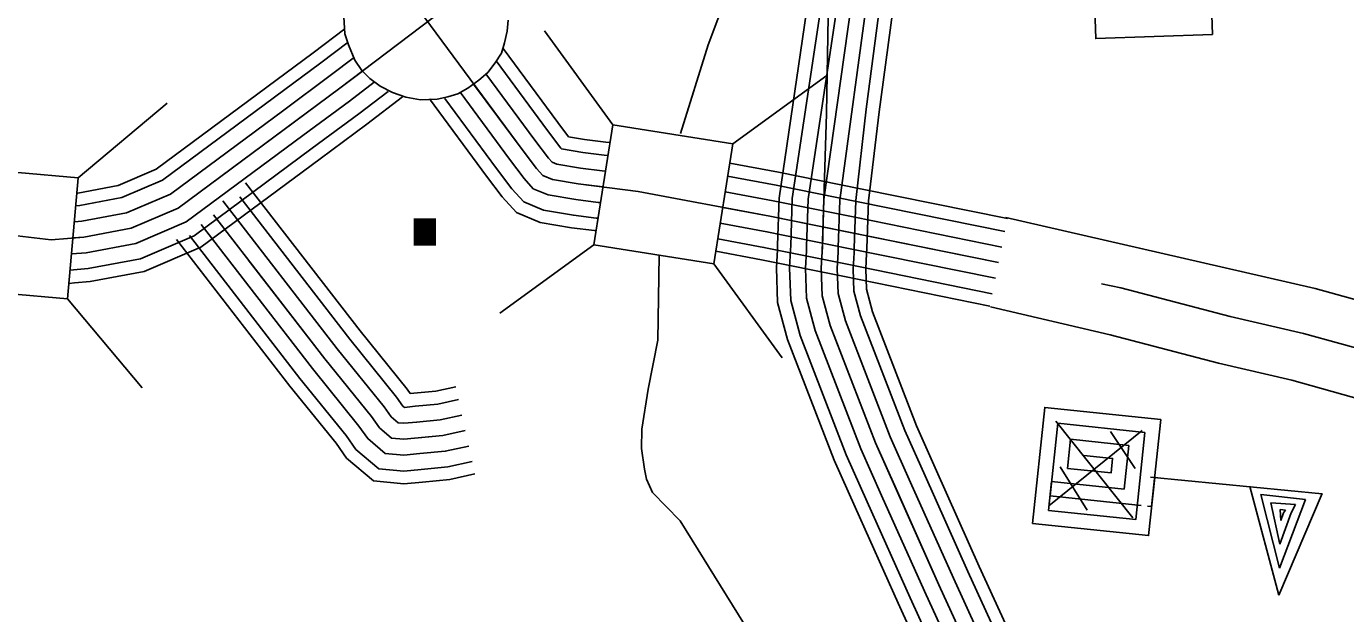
# Model space of a CAD drawing. Extents: x 1551132 to 1791609, y 378168 to 563823.
# Drawn here: x 1583022 to 1585600, y 461085 to 462233 of the extents above; entities that cross this region are included whole.
import ezdxf

# ---------------------------------------------------------------- set-up
doc = ezdxf.new("R2010")
doc.units = 0
for name, color, linetype in [('DESIGN - TRANSPORTATION - Text', 7, 'Continuous'), ('DESIGN - UTILITIES - Cable (Underground) with Text', 7, 'Continuous'), ('SURVEY - CENTERLINE - Preliminary Text', 7, 'Continuous'), ('SURVEY - CONTROL with Text', 7, 'Continuous'), ('SURVEY - DRAINAGE - Storm Sewer', 7, 'Continuous'), ('SURVEY - PROPERTY - Owners', 7, 'Continuous'), ('SURVEY - TRANSPORTATION - Roads', 7, 'Continuous'), ('SURVEY - VEGETATION - Features with Text', 7, 'Continuous')]:
    doc.layers.add(name, color=color, linetype=linetype)

msp = doc.modelspace()

# ---------------------------------------------------------------- linework, layer by layer
at = {"layer": 'DESIGN - TRANSPORTATION - Text'}
for points in [[(1584718.588, 463112.185), (1584522.7, 462578.637), (1584408.67, 462342.256), (1584354.246, 462196.402), (1584299.822, 462022.881)], [(1584258.54, 461784.85), (1584255.748, 461619.145), (1584236.957, 461523.243), (1584224.315, 461445.307), (1584223.998, 461407.29), (1584229.657, 461367.205), (1584233.49, 461347.163), (1584245.265, 461321.038), (1584298.772, 461266.519), (1584299.405, 461265.728), (1584504.258, 460936.194)]]:
    msp.add_lwpolyline(points, dxfattribs=at)
at = {"layer": 'DESIGN - UTILITIES - Cable (Underground) with Text'}
for p, q in [((1585412.755, 461333.028), (1585469.739, 461120.516)), ((1585521.478, 461307.605), (1585434.013, 461317.454)), ((1585434.013, 461317.454), (1585470.797, 461173.315)), ((1585501.945, 461297.705), (1585454.03, 461301.004)), ((1585454.03, 461301.004), (1585471.497, 461220.306)), ((1585554.302, 461319.263), (1585469.739, 461120.516)), ((1585470.797, 461173.315), (1585521.478, 461307.605)), ((1585471.497, 461220.306), (1585493.804, 461281.905)), ((1585482.454, 461287.096), (1585471.979, 461288.371)), ((1585471.979, 461288.371), (1585473.479, 461266.813)), ((1585473.479, 461266.813), (1585478.496, 461281.596)), ((1585478.496, 461281.596), (1585482.454, 461287.096)), ((1585493.804, 461281.905), (1585501.945, 461297.705))]:
    msp.add_line(p, q, dxfattribs=at)
for points in [[(1585217.49, 462445.834), (1585217.715, 462440.767), (1585331.717, 462444.735), (1585339.645, 462216.804), (1585111.714, 462208.835), (1585103.754, 462436.766), (1585274.691, 462442.751), (1585274.874, 462438.701)], [(1585232.842, 461350.059), (1585226.859, 461350.584), (1585214.944, 461237.111), (1584988.04, 461260.909), (1585011.971, 461487.687), (1585238.649, 461463.84), (1585220.793, 461293.694), (1585212.868, 461294.71)], [(1585200.593, 461295.935), (1585022.314, 461314.725), (1585037.404, 461456.58), (1585207.242, 461438.499), (1585189.686, 461268.436), (1585019.497, 461286.433), (1585025.255, 461342.841), (1585167.027, 461327.967), (1585176.043, 461413.107), (1585062.528, 461425.339), (1585056.587, 461368.449), (1585141.677, 461359.516), (1585144.494, 461387.849), (1585088.045, 461393.749)], [(1585184.186, 461271.735), (1585033.879, 461460.672)], [(1585202.092, 461442.849), (1585019.672, 461295.008)], [(1585188.41, 461368.05), (1585140.443, 461440.515)], [(1585094.821, 461287.051), (1585042.063, 461371.749)], [(1585554.169, 461318.821), (1585218.367, 461351.376)]]:
    msp.add_lwpolyline(points, dxfattribs=at)
at = {"layer": 'SURVEY - CENTERLINE - Preliminary Text'}
for points in [[(1587652.019, 463559.606), (1587313.027, 463413.919), (1587082.349, 463315.5), (1586992.11, 463280.115), (1586715.599, 463204.072), (1586288.918, 463101.11), (1585954.601, 463051.542), (1585590.226, 462992.182), (1585273.85, 462934.464), (1584959.432, 462870.72), (1584801.161, 462829.844), (1584690.938, 462796.618), (1584560.5, 462733.5), (1584351.838, 462636.914), (1584241.315, 462561.628), (1584122.776, 462484.393), (1583907.623, 462319.747), (1583634.171, 462111.474), (1583318.537, 461877.476), (1583226.264, 461838.109), (1583134.158, 461820.775), (1583070.126, 461815.241), (1582870.314, 461838.775)], [(1583643.829, 462227.827), (1583582.081, 462180.801), (1583491.591, 462113.724)], [(1583650.229, 462201.635), (1583596.93, 462161.042), (1583506.307, 462093.866)], [(1583662.654, 462172.134), (1583615.547, 462136.258), (1583524.774, 462068.957)], [(1583678.345, 462145.117), (1583634.171, 462111.474), (1583543.231, 462044.056)], [(1583491.608, 462113.733), (1583275.104, 461953.228), (1583200.931, 461921.586), (1583122.375, 461906.802), (1583120.525, 461906.644)], [(1583701.403, 462123.708), (1583652.796, 462086.69), (1583561.689, 462019.155)], [(1583728.769, 462105.591), (1583671.412, 462061.906), (1583580.156, 461994.246)], [(1583506.324, 462093.874), (1583287.487, 461931.636), (1583208.156, 461897.794), (1583125.733, 461882.276), (1583118.533, 461881.651)], [(1583756.768, 462094.591), (1583686.861, 462041.348), (1583595.472, 461973.587)], [(1583524.79, 462068.965), (1583303.012, 461904.56), (1583217.206, 461867.951), (1583129.949, 461851.526), (1583115.55, 461850.284)], [(1583543.248, 462044.064), (1583318.537, 461877.476), (1583226.264, 461838.109), (1583134.158, 461820.775), (1583112.683, 461818.916)], [(1583561.706, 462019.164), (1583334.061, 461850.392), (1583235.322, 461808.266), (1583138.366, 461790.024), (1583110.7, 461787.632)], [(1583580.172, 461994.255), (1583349.586, 461823.317), (1583244.372, 461778.424), (1583142.582, 461759.273), (1583113.375, 461756.748)], [(1583595.48, 461973.596), (1583362.469, 461800.849), (1583251.888, 461753.673), (1583146.074, 461733.756), (1583115.591, 461731.122)], [(1583110.716, 461787.632), (1583109.983, 461787.566)], [(1583113.383, 461756.748), (1583107.142, 461756.206)], [(1583115.6, 461731.122), (1583104.867, 461730.197)]]:
    msp.add_lwpolyline(points, dxfattribs=at)
at = {"layer": 'SURVEY - CONTROL with Text'}
for points in [[(1584901.566, 460930.128), (1584805.085, 461141.175), (1584681.088, 461418.54), (1584592.732, 461647.563), (1584577.149, 461705.773), (1584575.215, 461759.649), (1584577.215, 461792.617), (1584580.499, 461894.036), (1584585.699, 462062.265), (1584589.332, 462290.596), (1584579.808, 462742.841)], [(1584639.464, 461799.25), (1584642.464, 461892.078), (1584662.647, 462070.666), (1584748.17, 462719.466)], [(1584664.172, 461798.45), (1584667.172, 461891.294), (1584688.563, 462065.632), (1584776.678, 462724.499)], [(1584577.499, 461801.25), (1584580.499, 461894.036), (1584693.747, 462699.349)], [(1584608.481, 461800.25), (1584611.481, 461893.053), (1584722.254, 462709.407)], [(1584515.533, 461803.25), (1584518.533, 461895.994), (1584634.14, 462669.173)], [(1584546.516, 461802.25), (1584549.516, 461895.019), (1584667.83, 462686.773)], [(1584489.826, 461804.084), (1584492.826, 461896.811), (1584603.04, 462649.056)], [(1584641.289, 461292.654), (1584600.073, 461384.831), (1584509.209, 461620.354), (1584489.851, 461692.689), (1584487.409, 461760.732), (1584489.584, 461796.708), (1584489.834, 461804.142)], [(1584664.763, 461303.146), (1584623.831, 461394.715), (1584533.7, 461628.329), (1584515.442, 461696.522), (1584513.15, 461760.416), (1584515.275, 461795.508), (1584515.533, 461803.3)], [(1584693.062, 461315.804), (1584652.455, 461406.623), (1584563.216, 461637.946), (1584546.299, 461701.148), (1584544.183, 461760.032), (1584546.249, 461794.067), (1584546.516, 461802.284)], [(1584721.362, 461328.455), (1584681.088, 461418.54), (1584592.732, 461647.563), (1584577.149, 461705.773), (1584575.215, 461759.649), (1584577.215, 461792.617), (1584577.499, 461801.267)], [(1584749.661, 461341.105), (1584709.72, 461430.457), (1584622.248, 461657.18), (1584607.998, 461710.398), (1584606.248, 461759.266), (1584608.181, 461791.167), (1584608.481, 461800.25)], [(1584777.96, 461353.764), (1584738.345, 461442.366), (1584651.764, 461666.797), (1584638.856, 461715.023), (1584637.281, 461758.883), (1584639.156, 461789.725), (1584639.464, 461799.234)], [(1584800.527, 461363.847), (1584761.177, 461451.866), (1584675.296, 461674.464), (1584663.455, 461718.706), (1584662.022, 461758.574), (1584663.847, 461788.567), (1584664.163, 461798.425)], [(1584979.072, 460887.935), (1584959.697, 460952.078), (1584861.575, 461166.717), (1584777.952, 461353.772)], [(1585002.73, 460895.085), (1584982.872, 460960.837), (1584884.099, 461176.901), (1584800.518, 461363.856)], [(1584919.723, 460870.01), (1584901.566, 460930.128), (1584805.085, 461141.175), (1584721.353, 461328.463)], [(1584949.398, 460878.976), (1584930.632, 460941.103), (1584833.334, 461153.95), (1584749.653, 461341.113)], [(1584860.375, 460852.084), (1584843.434, 460908.177), (1584748.594, 461115.633), (1584664.755, 461303.154)], [(1584890.049, 460861.043), (1584872.5, 460919.152), (1584776.835, 461128.4), (1584693.054, 461315.813)], [(1584835.759, 460844.642), (1584819.317, 460899.069), (1584725.161, 461105.041), (1584641.28, 461292.662)]]:
    msp.add_lwpolyline(points, dxfattribs=at)
at = {"layer": 'SURVEY - DRAINAGE - Storm Sewer'}
for p, q in [((1584167.544, 462040.184), (1584034.039, 462223.939)), ((1584402.221, 462003.031), (1584585.959, 462136.536)), ((1583122.917, 461936.52), (1583296.897, 462082.516)), ((1584130.375, 461805.524), (1583946.636, 461672.019)), ((1584365.018, 461768.363), (1584498.523, 461584.616)), ((1583102.173, 461699.827), (1583248.169, 461525.847))]:
    msp.add_line(p, q, dxfattribs=at)
for points in [[(1584130.375, 461805.524), (1584365.051, 461768.346), (1584402.221, 462003.031), (1584167.544, 462040.184)], [(1582865.513, 461720.53), (1583102.214, 461699.819), (1583122.917, 461936.52), (1582886.216, 461957.222)]]:
    msp.add_lwpolyline(points, close=True, dxfattribs=at)
at = {"layer": 'SURVEY - PROPERTY - Owners'}
for points in [[(1584935.632, 461858.744), (1585395.971, 461753.525), (1585540.226, 461720.065), (1585686.123, 461679.564)], [(1585122.744, 461729.124), (1585160.843, 461721.39), (1585374.222, 461665.447), (1585517.843, 461632.138), (1585659.423, 461592.837)], [(1584906.158, 461684.497), (1585139.494, 461629.504), (1585351.614, 461573.895), (1585494.569, 461540.736), (1585631.665, 461502.685)]]:
    msp.add_lwpolyline(points, dxfattribs=at)
at = {"layer": 'SURVEY - TRANSPORTATION - Roads'}
for points in [[(1583800.034, 462249.311), (1583990.354, 461991.847), (1584018.287, 461954.879), (1584030.678, 461941.254), (1584049.82, 461933.27), (1584099.718, 461924.82), (1584217.507, 461909.753), (1584474.926, 461861.418), (1584921.666, 461770.733)], [(1583953.514, 462189.252), (1584060.611, 462044.365), (1584081.369, 462016.897), (1584112.61, 462011.605), (1584154.217, 462006.28)], [(1583939.447, 462165.018), (1584040.011, 462028.964), (1584066.052, 461994.505), (1584067.236, 461993.205), (1584108.835, 461986.163), (1584150.95, 461980.771)], [(1583919.756, 462139.492), (1584015.187, 462010.405), (1584042.17, 461974.696), (1584048.97, 461967.213), (1584058.486, 461963.246), (1584104.277, 461955.487), (1584147.017, 461950.021)], [(1583869.157, 462103.649), (1583965.522, 461973.288), (1583994.404, 461935.062), (1584012.387, 461915.295), (1584041.153, 461903.294), (1584095.16, 461894.152), (1584139.151, 461888.519)], [(1583895.773, 462119.791), (1583990.354, 461991.847), (1584018.287, 461954.879), (1584030.678, 461941.254), (1584049.82, 461933.27), (1584099.718, 461924.82), (1584143.084, 461919.27)], [(1583809.409, 462090.741), (1583920.898, 461939.928), (1583951.48, 461899.452), (1583979.504, 461868.643), (1584025.578, 461849.418), (1584086.969, 461839.026), (1584132.076, 461833.251)], [(1583839.716, 462091.324), (1583940.697, 461954.729), (1583970.521, 461915.253), (1583994.087, 461889.336), (1584032.487, 461873.318), (1584090.602, 461863.477), (1584135.217, 461857.768)], [(1584154.2, 462006.289), (1584162.059, 462005.28)], [(1584150.934, 461980.78), (1584157.984, 461979.88)], [(1584147.001, 461950.029), (1584153.109, 461949.246)], [(1584396.261, 461965.438), (1584491.742, 461947.512), (1584652.147, 461914.953)], [(1583450.15, 461926.436), (1583673.711, 461637.304), (1583765.759, 461523.101), (1583771.709, 461514.767), (1583778.951, 461515.459)], [(1584392.045, 461940.062), (1584486.818, 461922.27), (1584647.03, 461889.744)], [(1583438.576, 461899.36), (1583653.529, 461621.37), (1583745.268, 461507.55), (1583757.659, 461490.175), (1583760.409, 461487.842), (1583781.417, 461489.867)], [(1584143.067, 461919.278), (1584148.267, 461918.611)], [(1584387.295, 461909.411), (1584480.868, 461891.844), (1584640.864, 461859.368)], [(1584652.13, 461914.962), (1584939.115, 461856.702)], [(1583405.551, 461891.402), (1583629.196, 461602.153), (1583720.56, 461488.8), (1583734.66, 461469.041), (1583748.076, 461457.641), (1583759.384, 461456.599), (1583784.392, 461459.007)], [(1584139.134, 461888.527), (1584143.426, 461887.977)], [(1584382.478, 461878.777), (1584474.926, 461861.418), (1584634.697, 461828.984)], [(1584647.014, 461889.753), (1584933.999, 461831.493)], [(1583363.011, 461845.042), (1583580.53, 461563.735), (1583671.145, 461451.316), (1583688.661, 461426.757), (1583722.877, 461397.706), (1583759.501, 461394.314), (1583790.342, 461397.289)], [(1583387.277, 461864.343), (1583604.863, 461582.944), (1583695.853, 461470.058), (1583711.66, 461447.899), (1583735.477, 461427.673), (1583759.443, 461425.457), (1583787.367, 461428.148)], [(1584135.201, 461857.776), (1584138.584, 461857.343)], [(1584377.628, 461848.143), (1584468.985, 461830.993), (1584628.531, 461798.6)], [(1584640.847, 461859.377), (1584927.832, 461801.117)], [(1583340.469, 461823.525), (1583556.198, 461544.518), (1583646.437, 461432.565), (1583665.662, 461405.623), (1583710.269, 461367.738), (1583759.559, 461363.18), (1583793.317, 461366.43)], [(1584132.059, 461833.259), (1584134.776, 461832.909)], [(1584372.712, 461817.526), (1584463.035, 461800.567), (1584622.364, 461768.224)], [(1584634.681, 461828.993), (1584921.666, 461770.733)], [(1583315.012, 461816.05), (1583536.798, 461529.201), (1583626.737, 461417.623), (1583647.32, 461388.772), (1583700.219, 461343.846), (1583759.609, 461338.354), (1583795.683, 461341.829)], [(1584368.987, 461793.075), (1584458.301, 461776.308), (1584617.448, 461743.999)], [(1584628.514, 461798.609), (1584915.499, 461740.349)], [(1583455.358, 461776.299), (1583604.863, 461582.944), (1583695.853, 461470.058), (1583711.66, 461447.899), (1583735.477, 461427.673), (1583759.443, 461425.457), (1583835.449, 461432.782), (1583879.498, 461442.39)], [(1584622.348, 461768.233), (1584909.333, 461709.973)], [(1584617.431, 461744.007), (1584904.416, 461685.747)], [(1583778.942, 461515.467), (1583821.85, 461519.601), (1583860.807, 461528.093)], [(1583781.409, 461489.867), (1583825.833, 461494.142), (1583866.282, 461502.967)], [(1583784.375, 461459.007), (1583830.641, 461463.466), (1583872.89, 461472.683)], [(1583787.35, 461428.148), (1583835.449, 461432.782), (1583879.498, 461442.39)], [(1583790.325, 461397.289), (1583840.257, 461402.098), (1583886.106, 461412.098)], [(1583793.292, 461366.43), (1583845.066, 461371.422), (1583892.715, 461381.814)], [(1583795.667, 461341.829), (1583848.891, 461346.955), (1583897.981, 461357.663)]]:
    msp.add_lwpolyline(points, dxfattribs=at)
at = {"layer": 'SURVEY - VEGETATION - Features with Text'}
msp.add_lwpolyline([(1583962.972, 462244.853), (1583961.297, 462223.394), (1583955.755, 462200.527), (1583950.214, 462180.393), (1583938.106, 462161.476), (1583923.314, 462142.334), (1583905.84, 462127.15), (1583884.374, 462111.475), (1583864.574, 462101.016), (1583845.208, 462094.616), (1583824.2, 462089.957), (1583791.601, 462089.041), (1583762.901, 462093.982), (1583737.402, 462103.133), (1583713.236, 462115.583), (1583692.978, 462130.9), (1583677.112, 462146.509), (1583663.595, 462166.643), (1583651.196, 462196.627), (1583643.846, 462217.861), (1583642.288, 462251.136)], dxfattribs=at)

# ---------------------------------------------------------------- texts
at = {"layer": 'DESIGN - UTILITIES - Cable (Underground) with Text'}
msp.add_text('.', height=343.192, rotation=0.000039, dxfattribs=at).set_placement((1583736.335, 461803.708))

doc.saveas('drawing.dxf')
